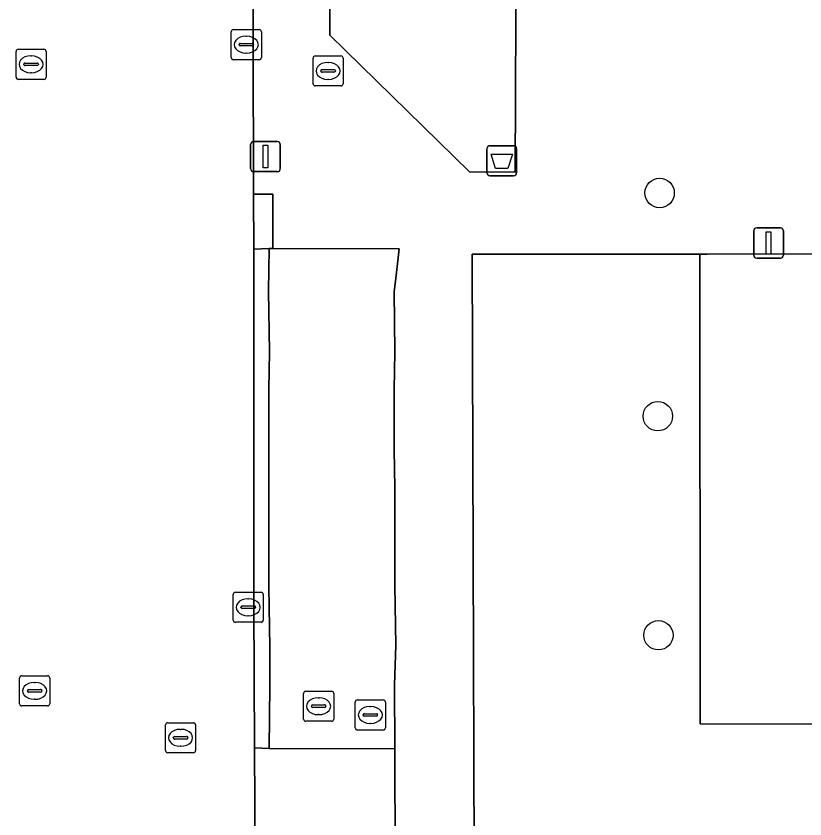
# Model space of a CAD drawing. Extents: x 161477 to 163040, y 383680 to 384871.
# Drawn here: x 162183.72 to 162209.95, y 384499.51 to 384526.2 of the extents above; entities that cross this region are included whole.
import ezdxf

# ---------------------------------------------------------------- set-up
doc = ezdxf.new("R2010")
doc.units = 0
for name, color, linetype in [('IMGEO_Afvalbak', 7, 'Continuous'), ('IMGEO_Boom', 7, 'Continuous'), ('IMGEO_Groenvoorziening', 7, 'Continuous'), ('IMGEO_Kolk', 7, 'Continuous'), ('IMGEO_Lichtmast', 7, 'Continuous'), ('IMGEO_Parkeervlak_open', 7, 'Continuous'), ('IMGEO_Rijbaan_lokaal_open', 7, 'Continuous'), ('IMGEO_Rioolput', 7, 'Continuous'), ('IMGEO_Voetpad_open', 7, 'Continuous')]:
    doc.layers.add(name, color=color, linetype=linetype)

msp = doc.modelspace()

# ---------------------------------------------------------------- linework, layer by layer
at = {"layer": 'IMGEO_Afvalbak'}
for p, q in [((162199.475, 384521.89), (162200.265, 384521.89)), ((162200.265, 384521.89), (162199.475, 384521.89)), ((162199.375, 384520.99), (162199.375, 384521.79)), ((162199.375, 384521.79), (162199.375, 384520.99)), ((162200.365, 384521.79), (162200.365, 384520.99)), ((162200.365, 384520.99), (162200.365, 384521.79)), ((162200.265, 384520.89), (162199.475, 384520.89)), ((162199.475, 384520.89), (162200.265, 384520.89))]:
    msp.add_line(p, q, dxfattribs=at)
msp.add_lwpolyline([(162199.518, 384521.604), (162200.222, 384521.604), (162200.073, 384521.134), (162199.667, 384521.134), (162199.518, 384521.604)], dxfattribs=at)
for centre, start, end in [((162199.475, 384521.79), 90, 180), ((162199.475, 384521.79), 90, 180), ((162200.265, 384521.79), 0, 90), ((162200.265, 384521.79), 360, 90), ((162199.475, 384520.99), 180, 270), ((162199.475, 384520.99), 180, 270), ((162200.265, 384520.99), 270, 0), ((162200.265, 384520.99), 270, 0)]:
    msp.add_arc(centre, 0.1, start, end, dxfattribs=at)
at = {"layer": 'IMGEO_Boom'}
for centre in [(162205.12, 384520.32), (162205.06, 384512.9), (162205.08, 384505.62)]:
    msp.add_circle(centre, 0.489, dxfattribs=at)
at = {"layer": 'IMGEO_Groenvoorziening'}
for points in [[(162200.302, 384535.464), (162197.681, 384535.469), (162197.714, 384544.073), (162194.19, 384544.085), (162194.167, 384534.309), (162197.066, 384534.254), (162197.09, 384534.559), (162198.75, 384534.541), (162198.72, 384532.846), (162197.086, 384532.865), (162197.063, 384533.161), (162194.165, 384533.209), (162194.147, 384525.568), (162198.802, 384521.026), (162200.315, 384521.016), (162200.35, 384528.755), (162201.268, 384528.74), (162201.253, 384530.328), (162201.366, 384530.33), (162201.371, 384531.37), (162200.281, 384531.375)], [(162196.311, 384501.849), (162192.135, 384501.857), (162191.652, 384501.879), (162191.653, 384500), (162191.664, 384486.643), (162191.62, 384481.004), (162196.358, 384480.886), (162196.358, 384485.123), (162196.358, 384487.493), (162194.758, 384487.469), (162194.744, 384490.887), (162196.344, 384490.911)]]:
    msp.add_lwpolyline(points, close=True, dxfattribs=at)
msp.add_lwpolyline([(162210.57, 384502.659), (162206.473, 384502.68), (162206.457, 384518.291), (162198.882, 384518.283), (162198.983, 384488.261), (162202.098, 384488.225), (162202.103, 384486.593), (162198.988, 384486.63), (162198.991, 384480.927), (162214.879, 384480.935)], dxfattribs=at)
at = {"layer": 'IMGEO_Kolk'}
for p, q in [((162190.873, 384524.824), (162190.873, 384525.676)), ((162190.948, 384525.75), (162191.8, 384525.75)), ((162191.874, 384525.676), (162191.874, 384524.824)), ((162191.361, 384525.53), (162191.386, 384525.53)), ((162191.132, 384525.244), (162191.132, 384525.256)), ((162191.57, 384525.207), (162191.172, 384525.207)), ((162191.175, 384525.293), (162191.573, 384525.293)), ((162191.616, 384525.256), (162191.616, 384525.244)), ((162191.384, 384524.97), (162191.359, 384524.97)), ((162191.8, 384524.75), (162190.948, 384524.75)), ((162190.938, 384506.123), (162190.938, 384506.975)), ((162191.013, 384507.049), (162191.865, 384507.049)), ((162191.939, 384506.975), (162191.939, 384506.123)), ((162191.426, 384506.829), (162191.451, 384506.829)), ((162191.197, 384506.543), (162191.197, 384506.555)), ((162191.635, 384506.506), (162191.237, 384506.506)), ((162191.24, 384506.592), (162191.638, 384506.592)), ((162191.681, 384506.555), (162191.681, 384506.543)), ((162191.449, 384506.269), (162191.424, 384506.269)), ((162191.865, 384506.049), (162191.013, 384506.049))]:
    msp.add_line(p, q, dxfattribs=at)
for points in [[(162190.873, 384524.824), (162190.873, 384525.676)], [(162190.948, 384525.75), (162191.8, 384525.75)], [(162191.874, 384525.676), (162191.874, 384524.824)], [(162191.8, 384524.75), (162190.948, 384524.75)], [(162190.938, 384506.123), (162190.938, 384506.975)], [(162191.013, 384507.049), (162191.865, 384507.049)], [(162191.939, 384506.975), (162191.939, 384506.123)], [(162191.865, 384506.049), (162191.013, 384506.049)]]:
    msp.add_lwpolyline(points, dxfattribs=at)
for centre, radius, start, end in [((162190.95, 384525.674), 0.0765, 91.552, 178.448), ((162190.95, 384525.674), 0.0765, 91.552, 178.448), ((162191.798, 384525.674), 0.0765, 1.552, 88.448), ((162191.798, 384525.674), 0.0765, 1.552, 88.448), ((162191.172, 384525.253), 0.0403, 85.8775, 175.7526), ((162191.169, 384525.243), 0.0366, 178.938, 274.7102), ((162191.573, 384525.25), 0.043, 264.8664, 352.4533), ((162191.577, 384525.255), 0.0386, 1.7309, 96.639), ((162190.95, 384524.826), 0.0765, 181.552, 268.448), ((162190.95, 384524.826), 0.0765, 181.552, 268.448), ((162191.798, 384524.826), 0.0765, 271.552, 358.448), ((162191.798, 384524.826), 0.0765, 271.552, 358.448), ((162191.015, 384506.973), 0.0765, 91.552, 178.448), ((162191.015, 384506.973), 0.0765, 91.552, 178.448), ((162191.863, 384506.973), 0.0765, 1.552, 88.448), ((162191.863, 384506.973), 0.0765, 1.552, 88.448), ((162191.237, 384506.552), 0.0403, 85.8775, 175.7526), ((162191.234, 384506.542), 0.0366, 178.938, 274.7102), ((162191.638, 384506.549), 0.043, 264.8664, 352.4533), ((162191.642, 384506.554), 0.0386, 1.7309, 96.639), ((162191.015, 384506.125), 0.0765, 181.552, 268.448), ((162191.015, 384506.125), 0.0765, 181.552, 268.448), ((162191.863, 384506.125), 0.0765, 271.552, 358.448), ((162191.863, 384506.125), 0.0765, 271.552, 358.448)]:
    msp.add_arc(centre, radius, start, end, dxfattribs=at)
for centre, major_axis, ratio, start_param, end_param in [((162191.36, 384525.25), (-0.387, 0.002), 0.722429, 4.712389, 7.853982), ((162191.385, 384525.25), (-0.39, 0.002), 0.717154, 1.570796, 4.712389), ((162191.425, 384506.549), (-0.387, 0.002), 0.722429, 4.712389, 7.853982), ((162191.45, 384506.549), (-0.39, 0.002), 0.717154, 1.570796, 4.712389)]:
    msp.add_ellipse(centre, major_axis=major_axis, ratio=ratio, start_param=start_param, end_param=end_param, dxfattribs=at)
at = {"layer": 'IMGEO_Lichtmast'}
for p, q in [((162191.515, 384521.13), (162191.515, 384521.93)), ((162191.515, 384521.93), (162191.515, 384521.13)), ((162191.615, 384522.03), (162192.405, 384522.03)), ((162192.405, 384522.03), (162191.615, 384522.03)), ((162192.505, 384521.93), (162192.505, 384521.13)), ((162192.505, 384521.13), (162192.505, 384521.93)), ((162192.405, 384521.03), (162191.615, 384521.03)), ((162191.615, 384521.03), (162192.405, 384521.03)), ((162208.248, 384518.257), (162208.248, 384519.057)), ((162208.248, 384519.057), (162208.248, 384518.257)), ((162208.348, 384519.157), (162209.138, 384519.157)), ((162209.138, 384519.157), (162208.348, 384519.157)), ((162209.238, 384519.057), (162209.238, 384518.257)), ((162209.238, 384518.257), (162209.238, 384519.057)), ((162209.138, 384518.157), (162208.348, 384518.157)), ((162208.348, 384518.157), (162209.138, 384518.157))]:
    msp.add_line(p, q, dxfattribs=at)
for points in [[(162191.935, 384521.905), (162192.085, 384521.905), (162192.085, 384521.155), (162191.935, 384521.155), (162191.935, 384521.905)], [(162208.668, 384519.032), (162208.818, 384519.032), (162208.818, 384518.282), (162208.668, 384518.282), (162208.668, 384519.032)]]:
    msp.add_lwpolyline(points, dxfattribs=at)
for centre, start, end in [((162191.615, 384521.93), 90, 180), ((162191.615, 384521.93), 90, 180), ((162192.405, 384521.93), 0, 90), ((162192.405, 384521.93), 360, 90), ((162191.615, 384521.13), 180, 270), ((162191.615, 384521.13), 180, 270), ((162192.405, 384521.13), 270, 0), ((162192.405, 384521.13), 270, 0), ((162208.348, 384519.057), 90, 180), ((162208.348, 384519.057), 90, 180), ((162209.138, 384519.057), 0, 90), ((162209.138, 384519.057), 360, 90), ((162208.348, 384518.257), 180, 270), ((162208.348, 384518.257), 180, 270), ((162209.138, 384518.257), 270, 0), ((162209.138, 384518.257), 270, 0)]:
    msp.add_arc(centre, 0.1, start, end, dxfattribs=at)
at = {"layer": 'IMGEO_Parkeervlak_open'}
for points in [[(162192.132, 384518.471), (162191.622, 384518.448), (162191.628, 384506.642), (162191.652, 384501.879), (162192.135, 384501.857), (162192.155, 384503.951), (162192.155, 384505.225), (162192.128, 384507.222), (162192.126, 384508.497), (162192.122, 384510.514), (162192.123, 384511.781), (162192.122, 384513.786), (162192.143, 384515.037), (162192.116, 384517.051)], [(162192.255, 384518.47), (162192.132, 384518.471), (162192.116, 384517.051), (162192.143, 384515.037), (162192.122, 384513.786), (162192.123, 384511.781), (162192.122, 384510.514), (162192.126, 384508.497), (162192.128, 384507.222), (162192.155, 384505.225), (162192.155, 384503.951), (162192.135, 384501.857), (162196.311, 384501.849), (162196.299, 384503.97), (162196.346, 384505.282), (162196.319, 384507.279), (162196.315, 384508.502), (162196.312, 384510.519), (162196.295, 384511.783), (162196.294, 384513.789), (162196.319, 384515.033), (162196.294, 384517.047), (162196.344, 384517.477), (162196.46, 384518.465)]]:
    msp.add_lwpolyline(points, close=True, dxfattribs=at)
at = {"layer": 'IMGEO_Rijbaan_lokaal_open'}
msp.add_lwpolyline([(162191.623, 384458.634), (162191.616, 384476.835), (162191.615, 384478.492), (162191.62, 384481.004), (162191.664, 384486.643), (162191.653, 384500), (162191.652, 384501.879), (162191.628, 384506.642), (162191.622, 384518.448), (162191.616, 384520.285), (162191.606, 384525.404), (162191.641, 384534.336), (162191.641, 384544.959)], dxfattribs=at)
at = {"layer": 'IMGEO_Rioolput'}
for p, q in [((162183.791, 384525.096), (162184.643, 384525.096)), ((162183.716, 384524.17), (162183.716, 384525.022)), ((162184.204, 384524.876), (162184.229, 384524.876)), ((162184.717, 384525.022), (162184.717, 384524.17)), ((162193.594, 384523.95), (162193.594, 384524.802)), ((162193.669, 384524.876), (162194.521, 384524.876)), ((162194.595, 384524.802), (162194.595, 384523.95)), ((162183.975, 384524.59), (162183.975, 384524.602)), ((162184.413, 384524.553), (162184.015, 384524.553)), ((162184.018, 384524.639), (162184.416, 384524.639)), ((162184.459, 384524.602), (162184.459, 384524.59)), ((162194.082, 384524.656), (162194.107, 384524.656)), ((162184.227, 384524.316), (162184.202, 384524.316)), ((162193.853, 384524.37), (162193.853, 384524.382)), ((162194.291, 384524.333), (162193.893, 384524.333)), ((162193.896, 384524.419), (162194.294, 384524.419)), ((162194.337, 384524.382), (162194.337, 384524.37)), ((162184.643, 384524.096), (162183.791, 384524.096)), ((162194.105, 384524.096), (162194.08, 384524.096)), ((162194.521, 384523.876), (162193.669, 384523.876)), ((162183.91, 384504.271), (162184.762, 384504.271)), ((162183.835, 384503.345), (162183.835, 384504.197)), ((162184.323, 384504.051), (162184.348, 384504.051)), ((162184.836, 384504.197), (162184.836, 384503.345)), ((162184.094, 384503.765), (162184.094, 384503.777)), ((162184.532, 384503.728), (162184.134, 384503.728)), ((162184.137, 384503.814), (162184.535, 384503.814)), ((162184.578, 384503.777), (162184.578, 384503.765)), ((162193.354, 384503.76), (162194.206, 384503.76)), ((162184.346, 384503.491), (162184.321, 384503.491)), ((162193.279, 384502.834), (162193.279, 384503.686)), ((162193.767, 384503.54), (162193.792, 384503.54)), ((162194.28, 384503.686), (162194.28, 384502.834)), ((162195.074, 384503.47), (162195.926, 384503.47)), ((162184.762, 384503.271), (162183.91, 384503.271)), ((162193.538, 384503.254), (162193.538, 384503.266)), ((162193.976, 384503.217), (162193.578, 384503.217)), ((162193.581, 384503.303), (162193.979, 384503.303)), ((162194.022, 384503.266), (162194.022, 384503.254)), ((162194.999, 384502.544), (162194.999, 384503.396)), ((162195.487, 384503.25), (162195.512, 384503.25)), ((162196, 384503.396), (162196, 384502.544)), ((162193.79, 384502.98), (162193.765, 384502.98)), ((162195.258, 384502.964), (162195.258, 384502.976)), ((162195.696, 384502.927), (162195.298, 384502.927)), ((162195.301, 384503.013), (162195.699, 384503.013)), ((162195.742, 384502.976), (162195.742, 384502.964)), ((162188.688, 384501.786), (162188.688, 384502.638)), ((162188.763, 384502.712), (162189.615, 384502.712)), ((162189.689, 384502.638), (162189.689, 384501.786)), ((162194.206, 384502.76), (162193.354, 384502.76)), ((162195.51, 384502.69), (162195.485, 384502.69)), ((162189.176, 384502.492), (162189.201, 384502.492)), ((162195.926, 384502.47), (162195.074, 384502.47)), ((162188.947, 384502.206), (162188.947, 384502.218)), ((162189.385, 384502.169), (162188.987, 384502.169)), ((162188.99, 384502.255), (162189.388, 384502.255)), ((162189.431, 384502.218), (162189.431, 384502.206)), ((162189.199, 384501.932), (162189.174, 384501.932)), ((162189.615, 384501.712), (162188.763, 384501.712))]:
    msp.add_line(p, q, dxfattribs=at)
for points in [[(162183.791, 384525.096), (162184.643, 384525.096)], [(162183.716, 384524.17), (162183.716, 384525.022)], [(162184.717, 384525.022), (162184.717, 384524.17)], [(162193.594, 384523.95), (162193.594, 384524.802)], [(162193.669, 384524.876), (162194.521, 384524.876)], [(162194.595, 384524.802), (162194.595, 384523.95)], [(162184.643, 384524.096), (162183.791, 384524.096)], [(162194.521, 384523.876), (162193.669, 384523.876)], [(162183.91, 384504.271), (162184.762, 384504.271)], [(162183.835, 384503.345), (162183.835, 384504.197)], [(162184.836, 384504.197), (162184.836, 384503.345)], [(162193.354, 384503.76), (162194.206, 384503.76)], [(162193.279, 384502.834), (162193.279, 384503.686)], [(162194.28, 384503.686), (162194.28, 384502.834)], [(162195.074, 384503.47), (162195.926, 384503.47)], [(162184.762, 384503.271), (162183.91, 384503.271)], [(162194.999, 384502.544), (162194.999, 384503.396)], [(162196, 384503.396), (162196, 384502.544)], [(162188.688, 384501.786), (162188.688, 384502.638)], [(162188.763, 384502.712), (162189.615, 384502.712)], [(162189.689, 384502.638), (162189.689, 384501.786)], [(162194.206, 384502.76), (162193.354, 384502.76)], [(162195.926, 384502.47), (162195.074, 384502.47)], [(162189.615, 384501.712), (162188.763, 384501.712)]]:
    msp.add_lwpolyline(points, dxfattribs=at)
for centre, radius, start, end in [((162183.793, 384525.02), 0.0765, 91.552, 178.448), ((162183.793, 384525.02), 0.0765, 91.552, 178.448), ((162184.641, 384525.02), 0.0765, 1.552, 88.448), ((162184.641, 384525.02), 0.0765, 1.552, 88.448), ((162193.671, 384524.8), 0.0765, 91.552, 178.448), ((162193.671, 384524.8), 0.0765, 91.552, 178.448), ((162194.519, 384524.8), 0.0765, 1.552, 88.448), ((162194.519, 384524.8), 0.0765, 1.552, 88.448), ((162184.015, 384524.599), 0.0403, 85.8775, 175.7526), ((162184.012, 384524.589), 0.0366, 178.938, 274.7102), ((162184.416, 384524.596), 0.043, 264.8664, 352.4533), ((162184.42, 384524.601), 0.0386, 1.7309, 96.639), ((162193.893, 384524.379), 0.0403, 85.8775, 175.7526), ((162193.89, 384524.369), 0.0366, 178.938, 274.7102), ((162194.294, 384524.376), 0.043, 264.8664, 352.4533), ((162194.298, 384524.381), 0.0386, 1.7309, 96.639), ((162183.793, 384524.172), 0.0765, 181.552, 268.448), ((162183.793, 384524.172), 0.0765, 181.552, 268.448), ((162184.641, 384524.172), 0.0765, 271.552, 358.448), ((162184.641, 384524.172), 0.0765, 271.552, 358.448), ((162193.671, 384523.952), 0.0765, 181.552, 268.448), ((162193.671, 384523.952), 0.0765, 181.552, 268.448), ((162194.519, 384523.952), 0.0765, 271.552, 358.448), ((162194.519, 384523.952), 0.0765, 271.552, 358.448), ((162183.912, 384504.195), 0.0765, 91.552, 178.448), ((162183.912, 384504.195), 0.0765, 91.552, 178.448), ((162184.76, 384504.195), 0.0765, 1.552, 88.448), ((162184.76, 384504.195), 0.0765, 1.552, 88.448), ((162184.134, 384503.774), 0.0403, 85.8775, 175.7526), ((162184.131, 384503.764), 0.0366, 178.938, 274.7102), ((162184.535, 384503.771), 0.043, 264.8664, 352.4533), ((162184.539, 384503.776), 0.0386, 1.7309, 96.639), ((162193.356, 384503.684), 0.0765, 91.552, 178.448), ((162193.356, 384503.684), 0.0765, 91.552, 178.448), ((162194.204, 384503.684), 0.0765, 1.552, 88.448), ((162194.204, 384503.684), 0.0765, 1.552, 88.448), ((162195.076, 384503.394), 0.0765, 91.552, 178.448), ((162195.076, 384503.394), 0.0765, 91.552, 178.448), ((162195.924, 384503.394), 0.0765, 1.552, 88.448), ((162195.924, 384503.394), 0.0765, 1.552, 88.448), ((162183.912, 384503.347), 0.0765, 181.552, 268.448), ((162183.912, 384503.347), 0.0765, 181.552, 268.448), ((162184.76, 384503.347), 0.0765, 271.552, 358.448), ((162184.76, 384503.347), 0.0765, 271.552, 358.448), ((162193.578, 384503.263), 0.0403, 85.8775, 175.7526), ((162193.575, 384503.253), 0.0366, 178.938, 274.7102), ((162193.979, 384503.26), 0.043, 264.8664, 352.4533), ((162193.983, 384503.265), 0.0386, 1.7309, 96.639), ((162195.298, 384502.973), 0.0403, 85.8775, 175.7526), ((162195.295, 384502.963), 0.0366, 178.938, 274.7102), ((162195.699, 384502.97), 0.043, 264.8664, 352.4533), ((162195.703, 384502.975), 0.0386, 1.7309, 96.639), ((162188.765, 384502.636), 0.0765, 91.552, 178.448), ((162188.765, 384502.636), 0.0765, 91.552, 178.448), ((162189.613, 384502.636), 0.0765, 1.552, 88.448), ((162189.613, 384502.636), 0.0765, 1.552, 88.448), ((162193.356, 384502.836), 0.0765, 181.552, 268.448), ((162193.356, 384502.836), 0.0765, 181.552, 268.448), ((162194.204, 384502.836), 0.0765, 271.552, 358.448), ((162194.204, 384502.836), 0.0765, 271.552, 358.448), ((162195.076, 384502.546), 0.0765, 181.552, 268.448), ((162195.076, 384502.546), 0.0765, 181.552, 268.448), ((162195.924, 384502.546), 0.0765, 271.552, 358.448), ((162195.924, 384502.546), 0.0765, 271.552, 358.448), ((162188.987, 384502.215), 0.0403, 85.8775, 175.7526), ((162188.984, 384502.205), 0.0366, 178.938, 274.7102), ((162189.388, 384502.212), 0.043, 264.8664, 352.4533), ((162189.392, 384502.217), 0.0386, 1.7309, 96.639), ((162188.765, 384501.788), 0.0765, 181.552, 268.448), ((162188.765, 384501.788), 0.0765, 181.552, 268.448), ((162189.613, 384501.788), 0.0765, 271.552, 358.448), ((162189.613, 384501.788), 0.0765, 271.552, 358.448)]:
    msp.add_arc(centre, radius, start, end, dxfattribs=at)
for centre, major_axis, ratio, start_param, end_param in [((162184.203, 384524.596), (-0.387, 0.002), 0.722429, 4.712389, 7.853982), ((162184.228, 384524.596), (-0.39, 0.002), 0.717154, 1.570796, 4.712389), ((162194.081, 384524.376), (-0.387, 0.002), 0.722429, 4.712389, 7.853982), ((162194.106, 384524.376), (-0.39, 0.002), 0.717154, 1.570796, 4.712389), ((162184.322, 384503.771), (-0.387, 0.002), 0.722429, 4.712389, 7.853982), ((162184.347, 384503.771), (-0.39, 0.002), 0.717154, 1.570796, 4.712389), ((162193.766, 384503.26), (-0.387, 0.002), 0.722429, 4.712389, 7.853982), ((162193.791, 384503.26), (-0.39, 0.002), 0.717154, 1.570796, 4.712389), ((162195.486, 384502.97), (-0.387, 0.002), 0.722429, 4.712389, 7.853982), ((162195.511, 384502.97), (-0.39, 0.002), 0.717154, 1.570796, 4.712389), ((162189.175, 384502.212), (-0.387, 0.002), 0.722429, 4.712389, 7.853982), ((162189.2, 384502.212), (-0.39, 0.002), 0.717154, 1.570796, 4.712389)]:
    msp.add_ellipse(centre, major_axis=major_axis, ratio=ratio, start_param=start_param, end_param=end_param, dxfattribs=at)
at = {"layer": 'IMGEO_Voetpad_open'}
for points in [[(162191.664, 384546.978), (162191.641, 384544.959), (162191.641, 384534.336), (162191.606, 384525.404), (162191.616, 384520.285), (162192.255, 384520.279), (162192.255, 384518.47), (162196.46, 384518.465), (162196.344, 384517.477), (162196.294, 384517.047), (162196.319, 384515.033), (162196.294, 384513.789), (162196.295, 384511.783), (162196.312, 384510.519), (162196.315, 384508.502), (162196.319, 384507.279), (162196.346, 384505.282), (162196.299, 384503.97), (162196.311, 384501.849), (162196.344, 384490.911)], [(162210.046, 384527.845), (162208.902, 384526.691), (162208.79, 384526.649), (162205.055, 384526.655), (162203.827, 384527.841), (162201.506, 384527.844), (162201.276, 384527.872), (162201.268, 384528.74), (162200.35, 384528.755), (162200.315, 384521.016), (162198.802, 384521.026), (162194.147, 384525.568), (162194.165, 384533.209), (162194.167, 384534.309), (162194.19, 384544.085), (162197.714, 384544.073), (162197.715, 384544.333), (162200.315, 384544.323), (162200.317, 384544.823), (162200.568, 384544.823), (162200.559, 384545.803), (162200.551, 384546.71), (162194.063, 384546.707)], [(162198.988, 384486.63), (162198.983, 384488.261), (162198.882, 384518.283), (162206.457, 384518.291), (162206.699, 384518.291), (162218.879, 384518.306)]]:
    msp.add_lwpolyline(points, dxfattribs=at)
for points in [[(162191.616, 384520.285), (162191.622, 384518.448), (162192.132, 384518.471), (162192.255, 384518.47), (162192.255, 384520.279)], [(162218.879, 384518.306), (162206.699, 384518.291), (162206.457, 384518.291), (162206.473, 384502.68), (162210.57, 384502.659), (162218.833, 384502.679)]]:
    msp.add_lwpolyline(points, close=True, dxfattribs=at)

doc.saveas('drawing.dxf')
